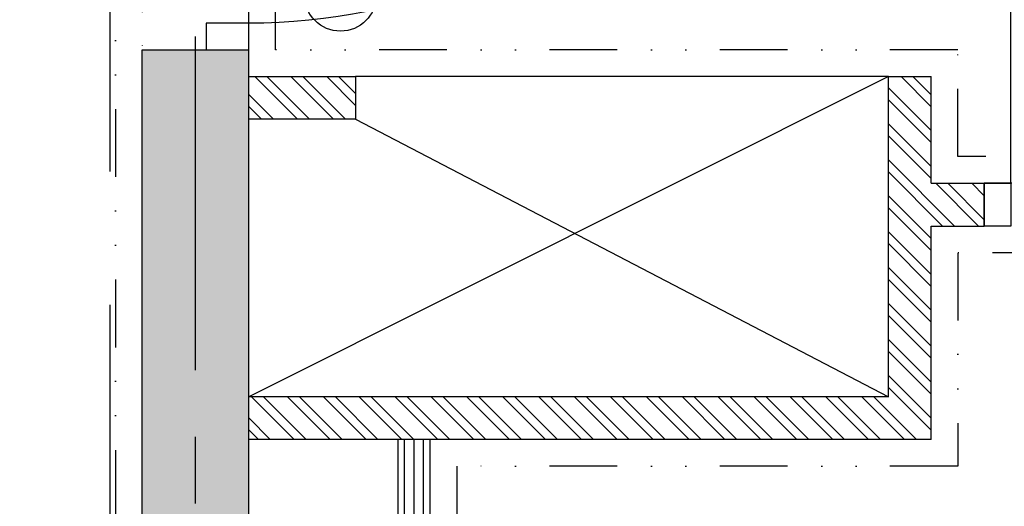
# Model space of a CAD drawing. Extents: x 41755 to 123924, y -112333 to 86187.
# Tile 394 of 582: x 110418 to 110603, y 36161 to 36253. Entities that reach past the tile are written whole.
import ezdxf

# ---------------------------------------------------------------- set-up
doc = ezdxf.new("R2010")
doc.units = 0
doc.header["$LTSCALE"] = 50
for name, pattern in [('CENTER', [2, 1.25, -0.25, 0.25, -0.25]), ('DASHDOT', [1, 0.5, -0.25, 0, -0.25]), ('DASHED', [0.75, 0.5, -0.25]), ('DASHED2', [0.375, 0.25, -0.125]), ('DIVIDE', [31.75, 12.7, -6.35, 0, -6.35, 0, -6.35])]:
    doc.linetypes.add(name, pattern=pattern)
doc.layers.get('0').update_dxf_attribs({"color": 101, "linetype": 'CONTINUOUS'})
for name, color, linetype in [('Drz---drzwi', 5, 'CONTINUOUS'), ('E35', 6, 'CONTINUOUS'), ('Ins-went', 141, 'CONTINUOUS'), ('Os-osie glowne', 1, 'CENTER'), ('Sc-beton', 7, 'CONTINUOUS'), ('Sc-beton-hatch', 86, 'CONTINUOUS'), ('Sc-cegla pustak-hatch', 8, 'CONTINUOUS'), ('Sc-gk', 120, 'CONTINUOUS'), ('Sc-nadproza kon', 5, 'DASHED2'), ('Sc-silikat', 61, 'CONTINUOUS'), ('Suf-widok', 8, 'CONTINUOUS'), ('Wyp-meble', 155, 'CONTINUOUS')]:
    doc.layers.add(name, color=color, linetype=linetype)
doc.linetypes.add('BATTING', pattern='A,0.0001,-0.1,[134,ltypeshp.shx,S=0.1,R=0,X=-0.1,Y=0],-0.2,[134,ltypeshp.shx,S=0.1,R=180,X=0.1,Y=0],-0.1', length=0.4001)

# ---------------------------------------------------------------- blocks, each defined once
blk = doc.blocks.new('_GJKHGJ')
at = {"ltscale": 25}
for p, q in [((-8, -5), (-8, 0)), ((-8, 0), (-8, -5)), ((0, 0), (-8, 0)), ((0, -5), (0, 0)), ((0, -5), (0, 0)), ((-8, -115), (-7.999999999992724, -4.999999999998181)), ((-8, -5), (0, -5)), ((-19.69999999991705, -60), (28.89999999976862, -60)), ((-8, -115), (0, -115)), ((-8, -120), (-8, -115)), ((0, -115), (0, -120)), ((0, -115), (0, -120)), ((0, -120), (-8, -120))]:
    blk.add_line(p, q, dxfattribs=at)
at = {"ltscale": 7}
for p, q in [((-8, -5), (-118, -4.999999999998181)), ((-8, -6.799999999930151), (-117.985271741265, -6.799999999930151))]:
    blk.add_line(p, q, dxfattribs=at)
blk.add_arc((-8, -5), 110, 180, 270)
blk = doc.blocks.new('_FKJHKH')
at = {"ltscale": 7}
for p, q in [((5, 8), (5.000000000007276, 108)), ((6.799999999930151, 8), (6.799999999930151, 107.9837986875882))]:
    blk.add_line(p, q, dxfattribs=at)
at = {"ltscale": 25}
for p, q in [((55.00000000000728, 19.69999999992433), (55.00000000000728, -28.89999999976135)), ((5, 8), (0, 8)), ((0, 8), (5, 8)), ((0, 0), (0, 8)), ((105.0000000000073, 8), (5, 8)), ((5, 8), (5, 0)), ((105.0000000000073, 8), (105.0000000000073, 0)), ((110.0000000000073, 8), (105.0000000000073, 8)), ((110.0000000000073, 0), (110.0000000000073, 8)), ((5, 0), (0, 0)), ((5, 0), (0, 0)), ((105.0000000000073, 0), (110.0000000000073, 0)), ((105.0000000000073, 0), (110.0000000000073, 0))]:
    blk.add_line(p, q, dxfattribs=at)
blk.add_arc((5, 8), 100, 0, 90)

msp = doc.modelspace()

# ---------------------------------------------------------------- hatches: boundary and pattern name
at = {"layer": 'Sc-beton-hatch'}
h = msp.add_hatch(dxfattribs=at)
h.set_pattern_fill('ANSI33', color=256, angle=-1.272221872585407e-14, style=0)
h.set_pattern_definition([(44.99999999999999, (48983.41854682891, 565.4779691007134), (-4.490128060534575, 4.490128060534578), []), (44.99999999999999, (48987.90867682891, 565.4779691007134), (-4.490128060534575, 4.490128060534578), [3.175, -1.5875])])
h.paths.add_polyline_path([(109690.966002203, 39221.94990531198), (109670.966002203, 39221.94990531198), (109670.966002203, 39178.94990531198), (109690.966002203, 39178.94990531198)])
h.paths.add_polyline_path([(109690.966002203, 39078.94990531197), (109670.966002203, 39078.94990531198), (109670.966002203, 38934.94990531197), (109690.966002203, 38934.94990531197)])
h.paths.add_polyline_path([(109670.966002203, 38791.94990531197), (109690.966002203, 38791.94990531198), (109690.966002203, 38834.94990531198), (109670.966002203, 38834.94990531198)])
h.paths.add_polyline_path([(110202.966002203, 38621.94990531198), (110202.966002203, 38641.94990531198), (109570.966002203, 38641.94990531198), (109570.966002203, 38621.94990531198)])
h.paths.add_polyline_path([(109690.966002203, 38471.94990531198), (109670.966002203, 38471.94990531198), (109670.966002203, 38428.94990531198), (109690.966002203, 38428.94990531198)])
h.paths.add_polyline_path([(110460.966002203, 38956.94990531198), (110440.966002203, 38956.94990531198), (110440.966002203, 38766.94990531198), (110460.966002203, 38766.94990531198)])
h.paths.add_polyline_path([(110460.966002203, 39246.94990531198), (110440.966002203, 39246.94990531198), (110440.966002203, 39056.94990531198), (110460.966002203, 39056.94990531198)])
h.paths.add_polyline_path([(111132.966002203, 39078.94990531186), (111112.966002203, 39078.94990531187), (111112.966002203, 38934.94990531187), (111132.966002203, 38934.94990531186)])
h.paths.add_polyline_path([(111132.966002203, 38834.94990531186), (111112.966002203, 38834.94990531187), (111112.966002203, 38791.94990531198), (111132.966002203, 38791.94990531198)])
h.paths.add_polyline_path([(110460.966002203, 38641.94990531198), (110460.966002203, 38646.94990531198), (110440.966002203, 38646.94990531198), (110440.966002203, 38616.94990531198), (110460.966002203, 38616.94990531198), (110460.966002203, 38621.94990531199), (111210.966002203, 38621.94990531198), (111210.966002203, 38641.94990531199)])
h.paths.add_polyline_path([(111112.966002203, 38428.94990531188), (111132.966002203, 38428.94990531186), (111132.966002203, 38471.94990531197), (111112.966002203, 38471.94990531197)])
h.paths.add_polyline_path([(110440.966002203, 38306.94990531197), (110460.966002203, 38306.94990531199), (110460.966002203, 38496.94990531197), (110440.966002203, 38496.94990531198)])
h.paths.add_polyline_path([(110460.966002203, 38206.94990531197), (110440.966002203, 38206.94990531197), (110440.966002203, 38016.94990531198), (110460.966002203, 38016.94990531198)])
h.paths.add_polyline_path([(111132.966002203, 38328.94990531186), (111112.966002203, 38328.94990531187), (111112.966002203, 38184.94990531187), (111132.966002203, 38184.94990531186)])
h.paths.add_polyline_path([(111132.966002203, 38084.94990531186), (111112.966002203, 38084.94990531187), (111112.966002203, 38041.94990531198), (111132.966002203, 38041.94990531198)])
h.paths.add_polyline_path([(110460.966002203, 37891.94990531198), (110460.966002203, 37896.94990531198), (110440.966002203, 37896.94990531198), (110440.966002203, 37866.94990531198), (110460.966002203, 37866.94990531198), (110460.966002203, 37871.94990531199), (111210.966002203, 37871.94990531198), (111210.966002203, 37891.94990531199)])
h.paths.add_polyline_path([(110202.966002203, 37871.94990531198), (110202.966002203, 37891.94990531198), (109570.966002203, 37891.94990531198), (109570.966002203, 37871.94990531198)])
h.paths.add_polyline_path([(109690.966002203, 38084.94990531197), (109670.966002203, 38084.94990531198), (109670.966002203, 38041.94990531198), (109690.966002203, 38041.94990531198)])
h.paths.add_polyline_path([(109690.966002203, 38328.94990531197), (109670.966002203, 38328.94990531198), (109670.966002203, 38184.94990531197), (109690.966002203, 38184.94990531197)])
h.paths.add_polyline_path([(109670.966002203, 37678.94990531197), (109690.966002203, 37678.94990531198), (109690.966002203, 37721.94990531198), (109670.966002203, 37721.94990531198)])
h.paths.add_polyline_path([(109670.966002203, 37434.94990531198), (109690.966002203, 37434.94990531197), (109690.966002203, 37578.94990531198), (109670.966002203, 37578.94990531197)])
h.paths.add_polyline_path([(109690.966002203, 37291.94990531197), (109690.966002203, 37334.94990531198), (109670.966002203, 37334.94990531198), (109670.966002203, 37291.94990531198)])
h.paths.add_polyline_path([(110202.966002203, 37121.94990531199), (110202.966002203, 37141.94990531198), (109570.966002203, 37141.94990531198), (109570.966002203, 37121.94990531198)])
h.paths.add_polyline_path([(110460.966002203, 37746.94990531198), (110440.966002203, 37746.94990531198), (110440.966002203, 37556.94990531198), (110460.966002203, 37556.94990531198)])
h.paths.add_polyline_path([(110460.966002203, 37456.94990531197), (110440.966002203, 37456.94990531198), (110440.966002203, 37266.94990531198), (110460.966002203, 37266.94990531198)])
h.paths.add_polyline_path([(111132.966002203, 37721.94990531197), (111112.966002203, 37721.94990531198), (111112.966002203, 37678.94990531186), (111132.966002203, 37678.94990531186)])
h.paths.add_polyline_path([(111112.966002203, 37434.94990531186), (111132.966002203, 37434.94990531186), (111132.966002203, 37578.94990531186), (111112.966002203, 37578.94990531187)])
h.paths.add_polyline_path([(111132.966002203, 37334.94990531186), (111112.966002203, 37334.94990531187), (111112.966002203, 37291.94990531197), (111132.966002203, 37291.94990531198)])
h.paths.add_polyline_path([(110460.966002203, 37141.94990531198), (110460.966002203, 37146.94990531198), (110440.966002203, 37146.94990531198), (110440.966002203, 37116.94990531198), (110460.966002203, 37116.94990531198), (110460.966002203, 37121.94990531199), (111210.966002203, 37121.94990531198), (111210.966002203, 37141.94990531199)])
h.paths.add_polyline_path([(111132.966002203, 36971.94990531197), (111112.966002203, 36971.94990531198), (111112.966002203, 36928.94990531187), (111132.966002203, 36928.94990531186)])
h.paths.add_polyline_path([(111112.966002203, 36828.94990531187), (111112.966002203, 36684.94990531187), (111132.966002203, 36684.94990531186), (111132.966002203, 36828.94990531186)])
h.paths.add_polyline_path([(110460.966002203, 36996.94990531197), (110440.966002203, 36996.94990531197), (110440.966002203, 36806.94990531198), (110460.966002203, 36806.94990531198)])
h.paths.add_polyline_path([(110440.966002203, 36516.94990531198), (110460.966002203, 36516.94990531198), (110460.966002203, 36706.94990531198), (110440.966002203, 36706.94990531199)])
h.paths.add_polyline_path([(111112.966002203, 36541.94990531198), (111132.966002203, 36541.94990531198), (111132.966002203, 36584.94990531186), (111112.966002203, 36584.94990531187)])
h.paths.add_polyline_path([(111210.966002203, 36371.94990531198), (111210.966002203, 36391.94990531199), (110460.966002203, 36391.94990531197), (110460.966002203, 36396.94990531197), (110440.966002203, 36396.94990531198), (110440.966002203, 36366.94990531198), (110460.966002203, 36366.94990531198), (110460.966002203, 36371.94990531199)])
h.paths.add_polyline_path([(111112.966002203, 36178.94990531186), (111132.966002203, 36178.94990531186), (111132.966002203, 36221.94990531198), (111112.966002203, 36221.94990531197)])
h.paths.add_polyline_path([(111112.966002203, 35934.94990531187), (111132.966002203, 35934.94990531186), (111132.966002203, 36078.94990531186), (111112.966002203, 36078.94990531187)])
h.paths.add_polyline_path([(110460.966002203, 36246.94990531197), (110440.966002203, 36246.94990531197), (110440.966002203, 36056.94990531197), (110460.966002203, 36056.94990531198)])
at = {"layer": 'Sc-cegla pustak-hatch'}
h = msp.add_hatch(dxfattribs=at)
h.set_pattern_fill('ANSI32', color=256, scale=0.5, angle=89.99999999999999, style=0)
h.set_pattern_definition([(135, (48983.41854682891, 565.4779691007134), (-3.367596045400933, -3.367596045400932), []), (135, (48983.41854682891, 567.7230341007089), (-3.367596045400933, -3.367596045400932), [])])
h.paths.add_polyline_path([(110480.966002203, 35771.94990531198), (110480.966002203, 35779.94990531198), (110460.966002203, 35779.94990531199), (110460.966002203, 35771.94990531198)], flags=17)
h.paths.add_polyline_path([(110580.966002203, 35831.94990531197), (110580.966002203, 35771.94990531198), (110588.966002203, 35771.94990531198), (110588.966002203, 35791.94990531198), (110598.966002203, 35791.94990531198), (110598.966002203, 35799.94990531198), (110588.966002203, 35799.94990531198), (110588.966002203, 35839.94990531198), (110460.966002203, 35839.94990531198), (110460.966002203, 35831.94990531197)])
h.paths.add_polyline_path([(110785.966002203, 35791.94990531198), (110785.966002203, 35997.94990531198), (110777.966002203, 35997.94990531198), (110777.966002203, 35799.94990531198), (110708.966002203, 35799.94990531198), (110708.966002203, 35791.94990531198)])
h.paths.add_polyline_path([(110494.966002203, 35997.94990531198), (110486.966002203, 35997.94990531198), (110486.966002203, 35956.94990531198), (110460.966002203, 35956.94990531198), (110460.966002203, 35948.94990531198), (110494.966002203, 35948.94990531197)])
h.paths.add_polyline_path([(110486.966002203, 36015.94990531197), (110494.966002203, 36015.94990531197), (110494.966002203, 36064.94990531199), (110460.966002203, 36064.94990531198), (110460.966002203, 36056.94990531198), (110486.966002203, 36056.94990531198)])
h.paths.add_polyline_path([(110785.966002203, 36221.94990531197), (110708.966002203, 36221.94990531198), (110708.966002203, 36213.94990531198), (110777.966002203, 36213.94990531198), (110777.966002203, 36015.94990531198), (110785.966002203, 36015.94990531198)])
h.paths.add_polyline_path([(110580.966002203, 36181.94990531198), (110460.966002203, 36181.94990531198), (110460.966002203, 36173.94990531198), (110588.966002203, 36173.94990531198), (110588.966002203, 36213.94990531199), (110598.966002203, 36213.94990531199), (110598.966002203, 36221.94990531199), (110588.966002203, 36221.94990531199), (110588.966002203, 36241.94990531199), (110580.966002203, 36241.94990531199)])
h.paths.add_polyline_path([(110460.966002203, 36241.94990531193), (110460.966002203, 36233.94990531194), (110480.966002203, 36233.94990531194), (110480.966002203, 36241.94990531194)], flags=17)
h.paths.add_polyline_path([(110708.966002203, 36549.94990531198), (110708.966002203, 36541.94990531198), (110785.966002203, 36541.94990531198), (110785.966002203, 36747.94990531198), (110777.966002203, 36747.94990531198), (110777.966002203, 36549.94990531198)])
h.paths.add_polyline_path([(110580.966002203, 36581.94990531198), (110580.966002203, 36521.94990531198), (110588.966002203, 36521.94990531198), (110588.966002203, 36541.94990531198), (110598.966002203, 36541.94990531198), (110598.966002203, 36549.94990531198), (110588.966002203, 36549.94990531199), (110588.966002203, 36589.94990531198), (110460.966002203, 36589.94990531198), (110460.966002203, 36581.94990531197)])
h.paths.add_polyline_path([(110480.966002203, 36521.94990531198), (110480.966002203, 36529.94990531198), (110460.966002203, 36529.94990531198), (110460.966002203, 36521.94990531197)])
h.paths.add_polyline_path([(110460.966002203, 36814.94990531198), (110460.966002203, 36806.94990531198), (110486.966002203, 36806.94990531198), (110486.966002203, 36765.94990531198), (110494.966002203, 36765.94990531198), (110494.966002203, 36814.94990531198)])
h.paths.add_polyline_path([(110494.966002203, 36747.94990531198), (110486.966002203, 36747.94990531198), (110486.966002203, 36706.94990531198), (110460.966002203, 36706.94990531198), (110460.966002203, 36698.94990531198), (110494.966002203, 36698.94990531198)])
h.paths.add_polyline_path([(110777.966002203, 36963.94990531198), (110777.966002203, 36765.94990531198), (110785.966002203, 36765.94990531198), (110785.966002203, 36971.94990531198), (110708.966002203, 36971.94990531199), (110708.966002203, 36963.94990531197)])
h.paths.add_polyline_path([(110588.966002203, 36971.94990531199), (110588.966002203, 36991.94990531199), (110580.966002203, 36991.94990531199), (110580.966002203, 36931.94990531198), (110460.966002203, 36931.94990531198), (110460.966002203, 36923.94990531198), (110588.966002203, 36923.94990531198), (110588.966002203, 36963.94990531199), (110598.966002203, 36963.94990531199), (110598.966002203, 36971.94990531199)])
h.paths.add_polyline_path([(110460.966002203, 36991.94990531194), (110460.966002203, 36983.94990531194), (110480.966002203, 36983.94990531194), (110480.966002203, 36991.94990531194)], flags=17)
h.paths.add_polyline_path([(110460.966002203, 37279.94990531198), (110460.966002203, 37271.94990531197), (110480.966002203, 37271.94990531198), (110480.966002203, 37279.94990531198)])
h.paths.add_polyline_path([(110580.966002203, 37331.94990531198), (110580.966002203, 37271.94990531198), (110588.966002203, 37271.94990531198), (110588.966002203, 37291.94990531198), (110598.966002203, 37291.94990531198), (110598.966002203, 37299.94990531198), (110588.966002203, 37299.94990531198), (110588.966002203, 37339.94990531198), (110460.966002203, 37339.94990531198), (110460.966002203, 37331.94990531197)])
h.paths.add_polyline_path([(110708.966002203, 37299.94990531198), (110708.966002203, 37291.94990531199), (110785.966002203, 37291.94990531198), (110785.966002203, 37497.94990531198), (110777.966002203, 37497.94990531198), (110777.966002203, 37299.94990531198)])
h.paths.add_polyline_path([(110486.966002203, 37515.94990531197), (110494.966002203, 37515.94990531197), (110494.966002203, 37564.94990531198), (110460.966002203, 37564.94990531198), (110460.966002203, 37556.94990531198), (110486.966002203, 37556.94990531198)])
h.paths.add_polyline_path([(110494.966002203, 37497.94990531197), (110486.966002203, 37497.94990531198), (110486.966002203, 37456.94990531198), (110460.966002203, 37456.94990531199), (110460.966002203, 37448.94990531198), (110494.966002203, 37448.94990531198)])
h.paths.add_polyline_path([(110588.966002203, 37673.94990531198), (110588.966002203, 37713.94990531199), (110598.966002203, 37713.94990531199), (110598.966002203, 37721.94990531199), (110588.966002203, 37721.94990531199), (110588.966002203, 37741.94990531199), (110580.966002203, 37741.94990531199), (110580.966002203, 37681.94990531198), (110460.966002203, 37681.94990531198), (110460.966002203, 37673.94990531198)])
h.paths.add_polyline_path([(110777.966002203, 37713.94990531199), (110777.966002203, 37515.94990531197), (110785.966002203, 37515.94990531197), (110785.966002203, 37721.94990531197), (110708.966002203, 37721.94990531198), (110708.966002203, 37713.94990531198)])
h.paths.add_polyline_path([(110460.966002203, 37741.94990531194), (110460.966002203, 37733.94990531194), (110480.966002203, 37733.94990531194), (110480.966002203, 37741.94990531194)])
h.paths.add_polyline_path([(110480.966002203, 38021.94990531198), (110480.966002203, 38029.94990531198), (110460.966002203, 38029.94990531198), (110460.966002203, 38021.94990531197)])
h.paths.add_polyline_path([(110580.966002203, 38081.94990531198), (110580.966002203, 38021.94990531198), (110588.966002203, 38021.94990531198), (110588.966002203, 38041.94990531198), (110598.966002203, 38041.94990531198), (110598.966002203, 38049.94990531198), (110588.966002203, 38049.94990531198), (110588.966002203, 38089.94990531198), (110460.966002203, 38089.94990531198), (110460.966002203, 38081.94990531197)])
h.paths.add_polyline_path([(110785.966002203, 38041.94990531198), (110785.966002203, 38247.94990531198), (110777.966002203, 38247.94990531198), (110777.966002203, 38049.94990531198), (110708.966002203, 38049.94990531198), (110708.966002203, 38041.94990531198)])
h.paths.add_polyline_path([(110708.966002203, 38471.94990531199), (110708.966002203, 38463.94990531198), (110777.966002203, 38463.94990531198), (110777.966002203, 38265.94990531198), (110785.966002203, 38265.94990531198), (110785.966002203, 38471.94990531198)])
h.paths.add_polyline_path([(110588.966002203, 38471.94990531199), (110588.966002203, 38491.94990531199), (110580.966002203, 38491.94990531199), (110580.966002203, 38431.94990531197), (110460.966002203, 38431.94990531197), (110460.966002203, 38423.94990531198), (110588.966002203, 38423.94990531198), (110588.966002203, 38463.94990531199), (110598.966002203, 38463.94990531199), (110598.966002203, 38471.94990531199)])
h.paths.add_polyline_path([(110460.966002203, 38491.94990531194), (110460.966002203, 38483.94990531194), (110480.966002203, 38483.94990531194), (110480.966002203, 38491.94990531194)], flags=17)
h.paths.add_polyline_path([(110480.966002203, 38771.94990531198), (110480.966002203, 38779.94990531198), (110460.966002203, 38779.94990531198), (110460.966002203, 38771.94990531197)])
h.paths.add_polyline_path([(110460.966002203, 38839.94990531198), (110460.966002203, 38831.94990531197), (110580.966002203, 38831.94990531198), (110580.966002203, 38771.94990531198), (110588.966002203, 38771.94990531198), (110588.966002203, 38791.94990531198), (110598.966002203, 38791.94990531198), (110598.966002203, 38799.94990531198), (110588.966002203, 38799.94990531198), (110588.966002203, 38839.94990531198)])
h.paths.add_polyline_path([(110785.966002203, 38791.94990531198), (110785.966002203, 38997.94990531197), (110777.966002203, 38997.94990531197), (110777.966002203, 38799.94990531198), (110708.966002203, 38799.94990531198), (110708.966002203, 38791.94990531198)])
h.paths.add_polyline_path([(110708.966002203, 39221.94990531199), (110708.966002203, 39213.94990531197), (110777.966002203, 39213.94990531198), (110777.966002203, 39015.94990531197), (110785.966002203, 39015.94990531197), (110785.966002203, 39221.94990531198)])
h.paths.add_polyline_path([(110588.966002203, 39213.94990531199), (110598.966002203, 39213.94990531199), (110598.966002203, 39221.94990531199), (110588.966002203, 39221.94990531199), (110588.966002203, 39241.94990531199), (110580.966002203, 39241.94990531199), (110580.966002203, 39181.94990531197), (110460.966002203, 39181.94990531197), (110460.966002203, 39173.94990531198), (110588.966002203, 39173.94990531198)])
h.paths.add_polyline_path([(110460.966002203, 39241.94990531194), (110460.966002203, 39233.94990531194), (110480.966002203, 39233.94990531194), (110480.966002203, 39241.94990531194)], flags=17)
h.paths.add_polyline_path([(110486.966002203, 39056.94990531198), (110486.966002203, 39015.94990531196), (110494.966002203, 39015.94990531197), (110494.966002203, 39064.94990531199), (110460.966002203, 39064.94990531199), (110460.966002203, 39056.94990531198)])
h.paths.add_polyline_path([(110486.966002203, 38956.94990531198), (110460.966002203, 38956.94990531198), (110460.966002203, 38948.94990531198), (110494.966002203, 38948.94990531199), (110494.966002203, 38997.94990531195), (110486.966002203, 38997.94990531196)])

# ---------------------------------------------------------------- linework, layer by layer
at = {"layer": 'E35'}
msp.add_circle((110478.1581653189, 36257.22348987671), 6.750000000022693, dxfattribs=at)
at = {"layer": 'Ins-went', "linetype": 'DASHED', "ltscale": 2}
msp.add_line((110434.9660022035, 35624.17103959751), (110434.9660022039, 36910.28301585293), dxfattribs=at)
at = {"layer": 'Os-osie glowne'}
msp.add_lwpolyline([(110450.966002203, 34586.94990531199), (110450.966002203, 40563.94990531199)], dxfattribs=at)
at = {"layer": 'Sc-beton'}
for points in [[(110440.966002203, 36056.94990531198), (110440.966002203, 36246.94990531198)], [(110440.966002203, 36246.94990531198), (110460.966002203, 36246.94990531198)], [(110460.966002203, 36056.94990531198), (110460.966002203, 36246.94990531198)]]:
    msp.add_lwpolyline(points, dxfattribs=at)
at = {"layer": 'Sc-gk'}
for points in [[(110488.966002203, 36064.94990531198), (110488.966002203, 36173.94990531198)], [(110490.166002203, 36064.94990531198), (110490.166002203, 36173.94990531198)], [(110493.766002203, 36064.94990531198), (110493.766002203, 36173.94990531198)], [(110494.966002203, 36064.94990531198), (110494.966002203, 36173.94990531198)]]:
    msp.add_lwpolyline(points, dxfattribs=at)
at = {"layer": 'Sc-gk', "linetype": 'BATTING', "ltscale": 0.09}
msp.add_lwpolyline([(110491.966002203, 36064.94990531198), (110491.966002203, 36173.94990531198)], dxfattribs=at)
at = {"layer": 'Sc-nadproza kon', "linetype": 'DASHDOT', "ltscale": 0.5}
msp.add_lwpolyline([(110440.966002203, 36366.94990531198), (110440.966002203, 36246.94990531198)], dxfattribs=at)
at = {"layer": 'Sc-silikat'}
for points in [[(110460.966002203, 36241.94990531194), (110480.966002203, 36241.94990531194), (110480.966002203, 36233.94990531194), (110460.966002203, 36233.94990531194)], [(110580.966002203, 36241.94990531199), (110588.966002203, 36241.94990531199)], [(110580.966002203, 36181.94990531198), (110580.966002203, 36241.94990531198)], [(110588.966002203, 36221.94990531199), (110588.966002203, 36241.94990531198)], [(110588.966002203, 36221.94990531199), (110598.966002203, 36221.94990531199)], [(110598.966002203, 36221.94990531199), (110598.966002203, 36213.94990531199)], [(110588.966002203, 36213.94990531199), (110598.966002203, 36213.94990531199)], [(110588.966002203, 36173.94990531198), (110588.966002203, 36213.94990531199)], [(110580.966002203, 36181.94990531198), (110460.966002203, 36181.94990531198)], [(110588.966002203, 36173.94990531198), (110460.966002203, 36173.94990531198)]]:
    msp.add_lwpolyline(points, dxfattribs=at)
at = {"layer": 'Suf-widok', "linetype": 'DIVIDE', "ltscale": 0.02}
for points in [[(110225.966002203, 39366.94990531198), (110435.966002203, 39366.94990531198), (110435.966002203, 35646.94990531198), (110225.966002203, 35646.94990531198)], [(110593.966002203, 36246.94990531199), (110465.966002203, 36246.94990531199), (110465.966002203, 36366.94990531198), (111187.966002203, 36366.94990531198), (111187.966002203, 36226.94990531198), (111107.966002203, 36226.94990531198), (111107.966002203, 36020.94990531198), (110790.966002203, 36020.94990531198), (110790.966002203, 36226.94990531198), (110593.966002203, 36226.94990531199)], [(110593.966002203, 36208.94990531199), (110593.966002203, 36168.94990531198), (110499.966002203, 36168.94990531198), (110499.966002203, 36020.94990531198), (110772.966002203, 36020.94990531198), (110772.966002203, 36208.94990531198)]]:
    msp.add_lwpolyline(points, close=True, dxfattribs=at)
at = {"layer": 'Wyp-meble'}
for points in [[(110580.966002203, 36241.94990531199), (110460.966002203, 36181.94990531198)], [(110580.966002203, 36241.94990531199), (110460.966002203, 36181.94990531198)], [(110580.966002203, 36241.94990531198), (110480.966002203, 36241.94990531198)], [(110580.966002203, 36241.94990531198), (110480.966002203, 36241.94990531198)], [(110480.966002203, 36233.94990531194), (110580.966002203, 36181.94990531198)], [(110480.966002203, 36233.94990531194), (110580.966002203, 36181.94990531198)]]:
    msp.add_lwpolyline(points, dxfattribs=at)

# ---------------------------------------------------------------- block references
at = {"layer": 'Drz---drzwi', "xscale": -1}
msp.add_blockref('_GJKHGJ', (110452.966002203, 36366.94990531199), dxfattribs=at)
at = {"layer": 'Drz---drzwi'}
msp.add_blockref('_FKJHKH', (110598.966002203, 36213.949905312), dxfattribs=at)

doc.saveas('drawing.dxf')
